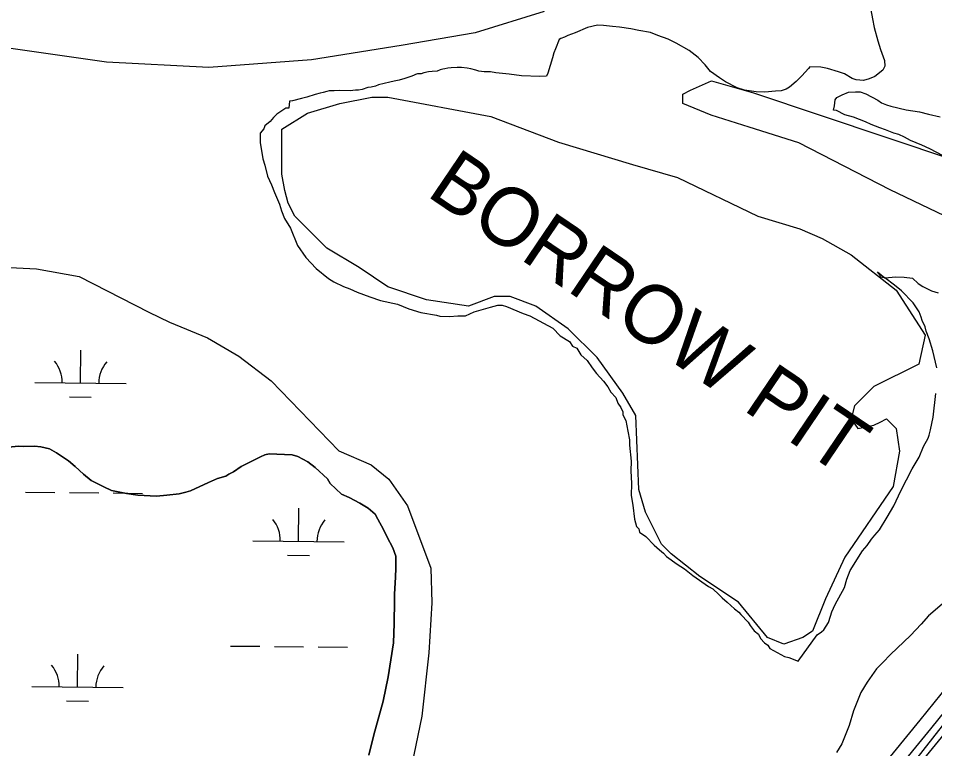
# Model space of a CAD drawing. Extents: x 3192986 to 3230865, y 867483 to 892886.
# Drawn here: x 3202944 to 3203947, y 885217 to 886016 of the extents above; entities that cross this region are included whole.
import ezdxf

# ---------------------------------------------------------------- set-up
doc = ezdxf.new("R2010")
doc.units = 0
for name, color, linetype in [('V-BORW-IDEN', 7, 'Continuous'), ('V-BORW-LINE', 7, 'Continuous'), ('V-ROAD-CNTR', 7, 'Continuous'), ('V-SITE-VEGE', 7, 'Continuous'), ('V-TOPO-SHOR', 7, 'Continuous'), ('V-WETL-SWMP', 7, 'Continuous')]:
    doc.layers.add(name, color=color, linetype=linetype)

msp = doc.modelspace()

# ---------------------------------------------------------------- linework, layer by layer
at = {"layer": 'V-BORW-LINE'}
msp.add_lwpolyline([(3203348.7, 885930), (3203461.4, 885908.8), (3203535.3, 885880.7), (3203616.3, 885856), (3203665.6, 885841.9), (3203753.6, 885799.7), (3203799.4, 885785.6), (3203824, 885775), (3203855.7, 885757.4), (3203905, 885718.7), (3203936.7, 885669.4), (3203929.7, 885637.7), (3203880.4, 885613.1), (3203859.2, 885591.9), (3203855.7, 885577.9), (3203862.8, 885567.3), (3203880.4, 885570.8), (3203887.4, 885574.3), (3203894.5, 885577.9), (3203905, 885567.3), (3203908.5, 885542.6), (3203901.5, 885503.9), (3203848.7, 885426.5), (3203827.6, 885380.7), (3203813.5, 885345.5), (3203802.9, 885338.4), (3203781.8, 885331.4), (3203764.2, 885338.4), (3203732.5, 885377.2), (3203690.2, 885405.3), (3203658.5, 885430), (3203648, 885440.5), (3203630.4, 885475.7), (3203623.3, 885500.4), (3203619.8, 885581.4), (3203605.7, 885606), (3203577.6, 885644.8), (3203545.9, 885676.4), (3203510.7, 885701.1), (3203482.5, 885711.7), (3203464.9, 885711.7), (3203436.7, 885701.1), (3203390.9, 885708.1), (3203348.7, 885722.2), (3203317, 885743.3), (3203281.8, 885764.5), (3203260.7, 885785.6), (3203246.6, 885799.7), (3203239.5, 885813.8), (3203236, 885827.8), (3203232.5, 885845.5), (3203232.5, 885863.1), (3203232.5, 885877.1), (3203232.5, 885894.7), (3203260.7, 885912.4), (3203295.9, 885922.9), (3203331.1, 885930)], close=True, dxfattribs=at)
at = {"layer": 'V-ROAD-CNTR'}
for points in [[(3206173.4, 887052.4), (3206026.3, 886975.7), (3205875.6, 886886.5), (3205754.6, 886818.6), (3205682.3, 886761.9), (3205618.6, 886704), (3205523.9, 886660.2), (3205350.7, 886564.7), (3205162.5, 886463.5), (3204932.3, 886350.1), (3204813.8, 886286.4), (3204732.1, 886238.3), (3204662.4, 886184.8), (3204612.3, 886107.3), (3204470.3, 885951.9), (3204282, 885700.2), (3204145.4, 885513.8), (3203930.7, 885248), (3203702, 884968.1), (3203366.3, 884541.2), (3202911, 883960.2), (3202738.9, 883744.2)], [(3206180.3, 887039.1), (3206033.6, 886962.6), (3205883.1, 886873.5), (3205762.9, 886806.1), (3205692, 886750.4), (3205627, 886691.4), (3205530.7, 886646.8), (3205357.8, 886551.5), (3205169.4, 886450.2), (3204939.2, 886336.7), (3204821.2, 886273.3), (3204740.5, 886225.8), (3204673.6, 886174.4), (3204624.2, 886098.2), (3204481.8, 885942.3), (3204294.1, 885691.3), (3204157.3, 885504.7), (3203942.4, 885238.5), (3203713.7, 884958.7), (3203378.1, 884532), (3202922.8, 883950.9), (3202587, 883529.5)], [(3206187.1, 887025.8), (3206040.9, 886949.5), (3205890.5, 886860.5), (3205771.3, 886793.6), (3205701.7, 886739), (3205635.4, 886678.7), (3205537.4, 886633.4), (3205365, 886538.3), (3205176.2, 886436.9), (3204946.1, 886323.4), (3204828.5, 886260.2), (3204748.9, 886213.3), (3204684.7, 886164.1), (3204636.1, 886089), (3204493.4, 885932.7), (3204306.1, 885682.4), (3204169.2, 885495.5), (3203954, 885229.1), (3203725.4, 884949.4), (3203389.9, 884522.7), (3202934.5, 883941.6), (3202598.7, 883520.2)]]:
    msp.add_lwpolyline(points, dxfattribs=at)
at = {"layer": 'V-SITE-VEGE'}
for points in [[(3203876.1, 886031.4), (3203878.9, 886015.7), (3203881, 886006.2), (3203884.8, 885991.5), (3203887.8, 885982), (3203892.1, 885970.1), (3203892.4, 885963.9), (3203890.4, 885959.3), (3203881.7, 885952.5), (3203875.5, 885949.9), (3203869.3, 885948.2), (3203861.3, 885948.9), (3203856.6, 885950.4), (3203848.3, 885955.4), (3203841.8, 885957.5), (3203829.6, 885961.2), (3203822.6, 885962.8), (3203810.4, 885963.2), (3203808.9, 885961.3), (3203801.6, 885953.1), (3203795.3, 885947.1)], [(3203795.3, 885947.1), (3203788, 885940.8), (3203784.6, 885938.5), (3203778.9, 885936.8), (3203772.8, 885936.5), (3203761, 885935.5), (3203751.6, 885935.8), (3203738.9, 885937.6), (3203731, 885940.2), (3203718, 885946.7), (3203711.5, 885951.1), (3203701.8, 885958), (3203695.9, 885965.3), (3203688.1, 885973.1), (3203678.5, 885980.9), (3203664.1, 885988.9), (3203655.3, 885993.4), (3203644.1, 885997.5), (3203636.2, 886000.6), (3203623.1, 886002.9), (3203614.6, 886004.5), (3203602, 886006.4), (3203594.5, 886007.1), (3203584.6, 886008.3), (3203578, 886008.5), (3203567.1, 886006), (3203553.7, 886000.3), (3203545.6, 885997.2), (3203541.8, 885995.5), (3203538, 885994.2), (3203536, 885992.8), (3203532, 885982.6), (3203530.4, 885978.4), (3203528.8, 885972.8), (3203523.6, 885956), (3203522.1, 885952.7), (3203515, 885952.5), (3203494.8, 885953.1), (3203481.2, 885954.9), (3203466.6, 885956.3), (3203461, 885957.4), (3203453.9, 885957.7), (3203448.3, 885958.3), (3203445, 885959.3), (3203439.4, 885960.9), (3203435.2, 885961.5), (3203429.1, 885962.2), (3203424.4, 885962.3), (3203417.7, 885962.1), (3203414.4, 885961.7), (3203411.1, 885960.9), (3203408.7, 885960.5), (3203405.9, 885959.6), (3203402.6, 885958.3), (3203396.9, 885958), (3203393.1, 885957.6), (3203387.9, 885956.4), (3203385, 885955.5), (3203381.2, 885955.2), (3203378.9, 885954.8), (3203376.5, 885953.4), (3203373.6, 885952.6), (3203370.3, 885951.3), (3203367, 885950.4), (3203360.8, 885948.3), (3203355.6, 885947.5), (3203350.8, 885946.2), (3203338.5, 885943.3), (3203335.1, 885942), (3203330.4, 885940.7), (3203326.6, 885940.4), (3203320.4, 885938.2), (3203316.6, 885937.4), (3203313.3, 885937.5), (3203307.2, 885936.7), (3203295.9, 885937.1), (3203289.7, 885936.8), (3203284.5, 885936.9), (3203281.7, 885936.1), (3203277.9, 885934.8), (3203274.6, 885934.4), (3203268.9, 885932.7), (3203259.8, 885929.7), (3203254.1, 885928.5), (3203244.1, 885925.9), (3203240.8, 885925.6), (3203240.3, 885917.7), (3203236.8, 885917.8), (3203227.2, 885911.1), (3203223.6, 885907.7), (3203219.9, 885903.1), (3203214, 885898.6), (3203212.7, 885895.1), (3203209, 885890.5), (3203208.7, 885880), (3203210.7, 885869.4), (3203211.7, 885862.4), (3203213.8, 885855.3), (3203216.9, 885843.5), (3203221.3, 885834), (3203224.6, 885825.7)], [(3203963.3, 885861.9), (3203941.9, 885873.3), (3203933.1, 885877.4), (3203920.5, 885882.5), (3203914, 885886), (3203908, 885889), (3203902.4, 885890.6), (3203893.1, 885894.2), (3203887, 885896.2), (3203877.7, 885899.8), (3203871.2, 885902.9), (3203858.2, 885908), (3203848.8, 885910.6), (3203839.5, 885915.1), (3203836.3, 885915.7), (3203837.3, 885920.4), (3203838, 885927), (3203840, 885929.3), (3203845.7, 885932.4), (3203852.9, 885935.5), (3203860.4, 885935.7), (3203865.6, 885935.6), (3203871.7, 885933.5), (3203884.7, 885926.5), (3203888.8, 885923.5), (3203894.4, 885921.5), (3203899.1, 885919.9), (3203915.9, 885916.1), (3203930.5, 885913.8), (3203940.3, 885911.1), (3203952.9, 885908.4)], [(3203224.6, 885825.7), (3203230, 885812.6), (3203232.2, 885805.5), (3203235.4, 885797.2), (3203242.1, 885786.5), (3203249.7, 885767.5), (3203258.7, 885754.4), (3203270, 885742.3), (3203283.7, 885731.3), (3203289.5, 885727.7), (3203299.9, 885722.6), (3203306.8, 885720.1), (3203314.9, 885716.3), (3203328.8, 885711.2), (3203340.4, 885707.4), (3203359, 885703.3), (3203371.7, 885698.2), (3203384.5, 885694.3), (3203401.9, 885691.4), (3203405.4, 885690.1), (3203415.9, 885689.8), (3203425.3, 885690.7), (3203433.5, 885690.4), (3203443, 885694.8), (3203460.8, 885700.1), (3203469, 885702.2), (3203473.7, 885702.1), (3203478.3, 885700.8), (3203496.8, 885693.2), (3203503.8, 885690.6), (3203529.1, 885677), (3203537.1, 885668.5), (3203547.4, 885662.3), (3203550.8, 885657.5), (3203555.4, 885655.1), (3203559.8, 885647.9), (3203566.7, 885641.8), (3203572.3, 885633.5), (3203576.8, 885627.5), (3203584.7, 885619), (3203589.2, 885613), (3203592.5, 885607.1), (3203598.2, 885601.1), (3203600.4, 885595.1), (3203603.7, 885590.4), (3203605.9, 885585.6), (3203605.8, 885582.1), (3203609.2, 885576.1), (3203611.1, 885564.4), (3203613.2, 885554.9), (3203613, 885549.1), (3203614.8, 885531.5), (3203614.5, 885520.9), (3203615.2, 885506.9), (3203614.8, 885494), (3203616.8, 885483.4), (3203618.7, 885468.1), (3203620.8, 885459.9), (3203623.1, 885457.4), (3203624.1, 885453.9), (3203631, 885449), (3203640.1, 885439.4), (3203645.8, 885434.5), (3203650.3, 885430.8), (3203653.7, 885427.2), (3203665.2, 885418.7), (3203673.2, 885413.7), (3203682.4, 885406.4), (3203699.6, 885394.2), (3203704.2, 885391.7), (3203711, 885385.7), (3203714.4, 885382), (3203720.1, 885377.2), (3203728.1, 885369.9), (3203732.7, 885366.3), (3203734.9, 885363.8), (3203742.9, 885355.4), (3203745.1, 885351.8), (3203749.6, 885345.8), (3203754.2, 885342.2), (3203756.4, 885337.4), (3203760.9, 885332.6), (3203764.3, 885330.2), (3203766.6, 885326.6), (3203782.7, 885317.9), (3203787.3, 885316.6), (3203797.8, 885312.7), (3203818.5, 885341.4), (3203823.3, 885344.7), (3203825.7, 885347), (3203830.7, 885355), (3203833.2, 885362), (3203834.5, 885366.6), (3203838.3, 885374.7), (3203848.2, 885393.1), (3203850.9, 885402.4), (3203854.7, 885411.7), (3203868.2, 885433.5), (3203873.1, 885439.2), (3203878, 885446.1), (3203881.6, 885450.7)], [(3203949.3, 885633.6), (3203945.2, 885652.4), (3203940.9, 885665.4), (3203937.7, 885673.7), (3203936.6, 885678.5), (3203933.3, 885685.6), (3203932.3, 885689.1), (3203930.1, 885695.1), (3203923.4, 885704.6), (3203910.9, 885717.9), (3203902.9, 885724), (3203892.5, 885732.3), (3203904.7, 885733.3), (3203913.7, 885733), (3203922.6, 885731.8), (3203929, 885725.9), (3203934.1, 885722.5), (3203943.4, 885717.9), (3203950.9, 885715.8)], [(3203881.6, 885450.7), (3203886.5, 885456.4), (3203895.1, 885470.1), (3203902.5, 885482.8), (3203910, 885499), (3203922.5, 885523.2), (3203929.9, 885535.8), (3203934.9, 885547.4), (3203939.9, 885556.6), (3203941.2, 885560.1), (3203942.5, 885565.9), (3203945.3, 885579.8), (3203948.4, 885605.5)], [(3202932.9, 885546.8), (3202944.7, 885547.9), (3202949.4, 885547.7), (3202961.7, 885547.8), (3202968.7, 885547.1), (3202978.1, 885544.9), (3202986, 885540.5), (3202998.9, 885532), (3203006.2, 885525.7), (3203015.4, 885517.4), (3203023.7, 885510.5), (3203037.6, 885503.5), (3203046, 885499.5), (3203062.4, 885496.2), (3203075, 885494.4), (3203095.3, 885493.3), (3203106.6, 885494.3), (3203120.3, 885495.8), (3203127.4, 885497.5), (3203132.7, 885499.2), (3203152.3, 885508), (3203162.3, 885512.4), (3203171.3, 885515), (3203174.7, 885517.2), (3203179.5, 885519.9), (3203188.2, 885525.7), (3203196.8, 885530.2), (3203209.2, 885536.4), (3203214, 885538.6), (3203218.8, 885539.4), (3203243.7, 885538.6), (3203250.2, 885536.6), (3203260.9, 885530.6), (3203269.2, 885524.7), (3203282.5, 885512), (3203285.6, 885507.2), (3203298, 885495.5), (3203306.4, 885491.9), (3203318, 885485.5), (3203327.2, 885480), (3203334.6, 885473.6), (3203337.7, 885467.9), (3203343.9, 885456.9), (3203347.9, 885448.2), (3203354.2, 885436.7), (3203357.2, 885427.7), (3203357.2, 885414.5), (3203356.9, 885404.6), (3203355.9, 885385.8), (3203355.7, 885379.2), (3203355.4, 885353.8), (3203354.7, 885332.6), (3203348.9, 885295.5), (3203343.3, 885268.8), (3203333.2, 885231.9), (3203327.9, 885209.9)], [(3203327.9, 885209.9), (3203333.2, 885231.9), (3203343.3, 885268.8), (3203348.9, 885295.5), (3203354.7, 885332.6), (3203355.4, 885353.8), (3203355.7, 885379.2), (3203355.9, 885385.8), (3203356.9, 885404.6), (3203357.2, 885414.5), (3203357.2, 885427.7), (3203354.2, 885436.7), (3203347.9, 885448.2), (3203343.9, 885456.9), (3203337.7, 885467.9), (3203334.6, 885473.6), (3203327.2, 885480), (3203318, 885485.5), (3203306.4, 885491.9), (3203298, 885495.5), (3203285.6, 885507.2), (3203282.5, 885512), (3203269.2, 885524.7), (3203260.9, 885530.6), (3203250.2, 885536.6), (3203243.7, 885538.6), (3203218.8, 885539.4), (3203214, 885538.6), (3203209.2, 885536.4), (3203196.8, 885530.2), (3203188.2, 885525.7), (3203179.5, 885519.9), (3203174.7, 885517.2), (3203171.3, 885515), (3203162.3, 885512.4), (3203152.3, 885508), (3203132.7, 885499.2), (3203127.4, 885497.5), (3203120.3, 885495.8), (3203106.6, 885494.3), (3203095.3, 885493.3), (3203075, 885494.4), (3203062.4, 885496.2), (3203046, 885499.5), (3203037.6, 885503.5), (3203023.7, 885510.5), (3203015.4, 885517.4), (3203006.2, 885525.7), (3202998.9, 885532), (3202986, 885540.5), (3202978.1, 885544.9), (3202968.7, 885547.1), (3202961.7, 885547.8), (3202949.4, 885547.7), (3202944.7, 885547.9), (3202932.9, 885546.8)], [(3203955.4, 885374.9), (3203940.4, 885362.2), (3203932.1, 885353), (3203920.5, 885340.7), (3203898.6, 885320.1), (3203890.3, 885311), (3203883.5, 885304.1), (3203873.2, 885289.8), (3203866.2, 885278.2), (3203858.1, 885258.2), (3203853.3, 885242.3), (3203845.6, 885222.3), (3203839.7, 885212.6)]]:
    msp.add_lwpolyline(points, dxfattribs=at)
msp.add_lwpolyline([(3203892.5, 885732.3), (3203892, 885732.3), (3203887.8, 885732.9), (3203887.4, 885735.2), (3203884.6, 885738.6)], close=True, dxfattribs=at)
at = {"layer": 'V-TOPO-SHOR'}
for points in [[(3202980.2, 883997.6), (3204657.2, 886137), (3206580.7, 887189)], [(3203519.5, 886023.7), (3203444.3, 886000.1), (3203363, 885986.5), (3203265, 885970.8), (3203265, 885970.8), (3203152.7, 885962.3), (3203040.6, 885968.2), (3202933.4, 885983.6), (3202800, 886018.3), (3202664.5, 886069.7), (3202607.4, 886094.2), (3202573.4, 886121)]]:
    msp.add_lwpolyline(points, dxfattribs=at)
msp.add_lwpolyline([(3204277.6, 885672.2), (3204237.4, 885624.4), (3204231.4, 885653.8), (3204194, 885681.4), (3204167, 885696.3), (3204144.1, 885713.2), (3204121.3, 885730.2), (3204083.8, 885751.5), (3204000.4, 885779.5), (3203898.4, 885828.6), (3203798.5, 885879.8), (3203744.2, 885897.1), (3203702.5, 885910), (3203671.3, 885922.9), (3203671.4, 885933.3), (3203679.8, 885937.4), (3203702.9, 885947.7), (3203748.8, 885934.7), (3203967.7, 885861.4), (3204128.2, 885799.2), (3204180.3, 885773.5), (3204236.3, 885724.9), (3204252.9, 885708), (3204263.1, 885687)], close=True, dxfattribs=at)
at = {"layer": 'V-WETL-SWMP'}
for p, q in [((3203012.2, 885617.1), (3203012.5, 885653.1)), ((3202962.2, 885617.6), (3203062.2, 885616.6)), ((3203000, 885601.8), (3203024, 885601.5)), ((3202952.1, 885497.6), (3202984.1, 885497.3)), ((3203000.1, 885497.1), (3203032.1, 885496.8)), ((3203048.1, 885496.7), (3203080.1, 885496.3)), ((3203250.9, 885443.9), (3203251.3, 885479.9)), ((3203200.9, 885444.4), (3203300.9, 885443.4)), ((3203238.8, 885428.6), (3203262.8, 885428.4)), ((3203176.4, 885329.2), (3203208.4, 885328.9)), ((3203224.4, 885328.8), (3203256.4, 885328.4)), ((3203272.4, 885328.3), (3203304.4, 885328)), ((3203008.9, 885284.4), (3203009.3, 885320.4)), ((3202958.9, 885284.9), (3203058.9, 885283.9)), ((3202996.8, 885269.1), (3203020.8, 885268.9))]:
    msp.add_line(p, q, dxfattribs=at)
msp.add_lwpolyline([(3202348.6, 885772.9), (3202411.1, 885769.4), (3202456.9, 885764.8), (3202505.2, 885762.5), (3202598.4, 885754.1), (3202678.4, 885751.7), (3202886.5, 885742.9), (3202912.7, 885744.4), (3202964.1, 885742.1), (3203010.6, 885733.5), (3203087.1, 885694.7), (3203109.7, 885683.7), (3203151.2, 885666.6), (3203185.4, 885646.5), (3203221, 885619.3), (3203295, 885542.8), (3203330.2, 885527.4), (3203349.5, 885511.8), (3203370, 885482.6), (3203395.6, 885414.5), (3203396.8, 885376.4), (3203393.6, 885321.9), (3203385.9, 885252.4), (3203277.9, 884730.4)], dxfattribs=at)
for centre, start, end in [((3202956.9, 885618.1), 358.6685, 40.2121), ((3203067.4, 885617), 138.6685, 180.2121), ((3203195.7, 885444.9), 358.6685, 40.2121), ((3203306.2, 885443.9), 138.6685, 180.2121), ((3202953.7, 885285.4), 358.6685, 40.2121), ((3203064.2, 885284.4), 138.6685, 180.2121)]:
    msp.add_arc(centre, 35.2, start, end, dxfattribs=at)

# ---------------------------------------------------------------- texts
at = {"layer": 'V-BORW-IDEN'}
msp.add_text('BORROW PIT', height=64, rotation=325.905, dxfattribs=at).set_placement((3203389.3, 885822.9))

doc.saveas('drawing.dxf')
